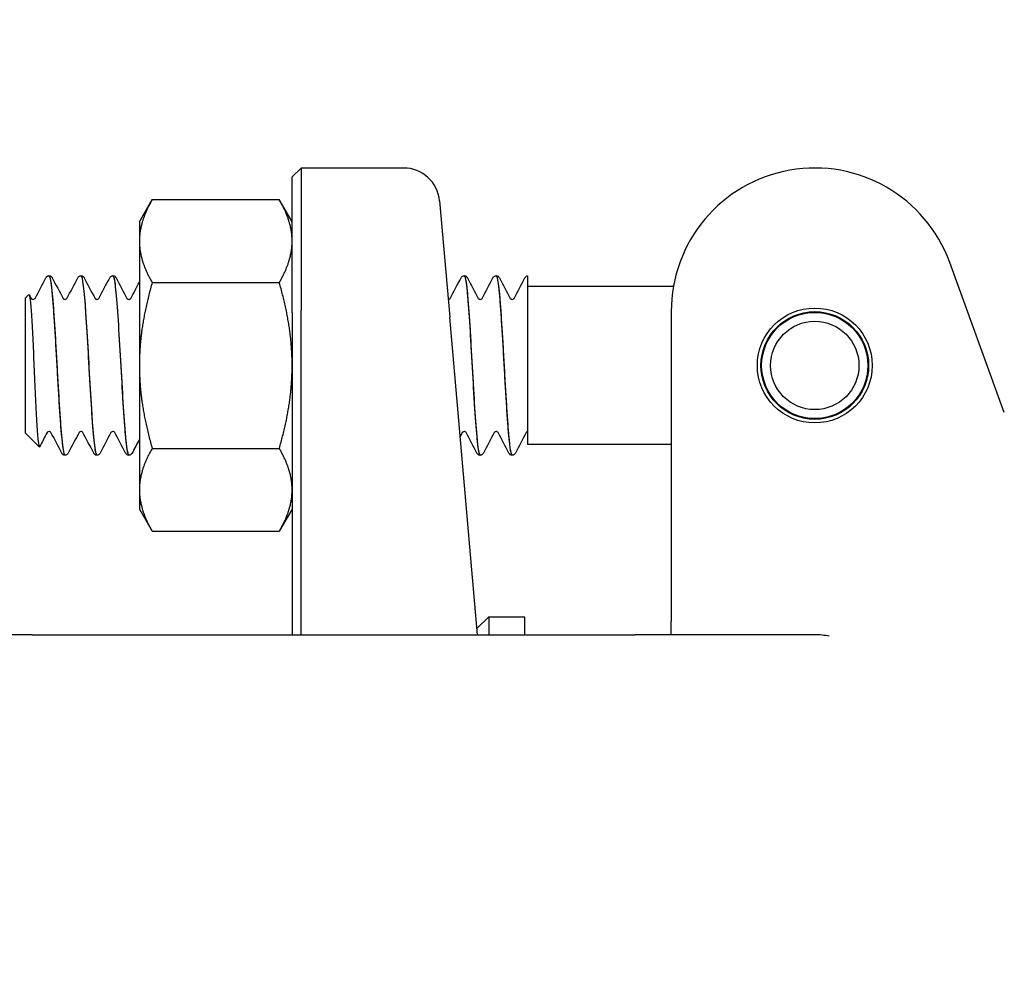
# Model space of a CAD drawing. Header units: inches. Extents: x 24 to 1128, y -69 to 748.
# Tile 344 of 656: x 451.32 to 453.03, y 688.86 to 690.5. Entities that reach past the tile are written whole.
import ezdxf

# ---------------------------------------------------------------- set-up
doc = ezdxf.new("R2010")
doc.units = ezdxf.units.IN
doc.header["$LTSCALE"] = 32
doc.header["$MEASUREMENT"] = 0
doc.layers.add('Dimension (ANSI)', color=7, linetype='Continuous', lineweight=25)
doc.layers.add('Visible (ANSI)', color=7, linetype='Continuous', lineweight=30)
doc.styles.add('Note Text (ANSI)', font='tahoma.ttf')
doc.dimstyles.new('SB Fraction-16 (ANSI)', dxfattribs={"dimscale": 32, "dimtxt": 0.125, "dimasz": 0.098425, "dimexe": 0.125, "dimexo": 0.0625, "dimgap": 0.031496, "dimtad": 0, "dimtih": 1, "dimtoh": 1, "dimdec": 4, "dimrnd": 1e-08, "dimzin": 0, "dimdsep": 46, "dimlunit": 5, "dimtxsty": 'Note Text (ANSI)', "dimcen": 0.09, "dimdle": 0.393701, "dimclrd": 256, "dimclre": 256, "dimclrt": 256, "dimadec": 0, "dimazin": 3, "dimtfac": 0.96, "dimtofl": 0, "dimtmove": 0, "dimatfit": 3, "dimfxl": 1, "dimfrac": 2, "dimtolj": 1, "dimtzin": 12, "dimlwd": -1, "dimlwe": -1, "dimarcsym": 0})

# ---------------------------------------------------------------- blocks, each defined once
blk = doc.blocks.new('*D18')
at = {"layer": 'Defpoints', "color": 0, "transparency": 16777216}
for p in [(468.7806, 692.6685), (316.9743, 544.6685), (468.7806, 544.6685)]:
    blk.add_point(p, dxfattribs=at)
at = {"layer": 'Dimension (ANSI)', "transparency": 16777216}
for p, q in [((466.7806, 692.6685), (312.9743, 692.6685)), ((316.9743, 689.5189), (316.9743, 626.7677)), ((316.9743, 547.8181), (316.9743, 620.5693)), ((466.7806, 544.6685), (312.9743, 544.6685))]:
    blk.add_line(p, q, dxfattribs=at)
for points in [[(316.4494, 689.5189), (317.4993, 689.5189), (316.9743, 692.6685)], [(316.4494, 547.8181), (317.4993, 547.8181), (316.9743, 544.6685)]]:
    blk.add_solid(points, dxfattribs=at)
at = {"layer": 'Dimension (ANSI)', "transparency": 16777216, "insert": (312.8723, 625.7599), "char_height": 4, "attachment_point": 1, "style": 'Note Text (ANSI)'}
blk.add_mtext('\\A1;148', dxfattribs=at)

msp = doc.modelspace()

# ---------------------------------------------------------------- linework, layer by layer
at = {"layer": 'Visible (ANSI)'}
for p, q in [((451.79292, 690.22717), (451.80854, 690.24279)), ((451.80854, 690.24279), (451.80854, 689.99529)), ((451.98722, 690.24279), (451.80854, 690.24279)), ((451.79292, 689.99092), (451.79292, 690.22717)), ((451.52692, 690.14904), (451.54925, 690.18772)), ((451.54925, 690.18772), (451.77059, 690.18772)), ((451.79292, 690.14904), (451.77059, 690.18772)), ((452.04949, 690.18574), (452.0672, 689.98324)), ((451.52692, 690.14904), (451.52692, 690.11555)), ((451.52692, 690.11555), (451.52692, 689.89904)), ((453.03292, 689.81707), (452.93784, 690.0783)), ((451.36994, 690.05529), (451.36936, 690.05529)), ((451.42555, 690.05529), (451.42497, 690.05529)), ((451.48116, 690.05529), (451.48058, 690.05529)), ((452.09289, 690.05529), (452.0923, 690.05529)), ((452.1485, 690.05529), (452.14791, 690.05529)), ((452.20292, 690.05523), (452.20292, 690.03886)), ((451.54925, 690.04338), (451.77059, 690.04338)), ((452.20292, 690.03886), (452.20292, 689.92746)), ((452.45678, 690.03654), (452.20292, 690.03654)), ((451.32792, 690.01631), (451.33424, 690.02263)), ((451.32792, 690.01631), (451.32792, 689.78177)), ((451.79292, 689.99092), (451.79292, 689.43029)), ((451.80854, 689.43029), (451.80854, 689.99529)), ((452.45292, 689.99279), (452.45292, 689.64595)), ((452.11558, 689.43029), (452.0672, 689.98324)), ((452.20292, 689.92746), (452.20292, 689.76154)), ((451.52692, 689.89904), (451.52692, 689.68253)), ((451.32792, 689.78177), (451.35252, 689.75716)), ((451.54925, 689.7547), (451.77059, 689.7547)), ((452.45292, 689.76154), (452.20292, 689.76154)), ((451.39775, 689.74279), (451.39716, 689.74279)), ((451.45336, 689.74279), (451.45278, 689.74279)), ((451.50897, 689.74279), (451.50839, 689.74279)), ((452.12069, 689.74279), (452.12011, 689.74279)), ((452.1763, 689.74279), (452.17572, 689.74279)), ((451.52692, 689.68253), (451.52692, 689.64904)), ((451.52692, 689.64904), (451.54925, 689.61037)), ((451.79292, 689.64904), (451.77059, 689.61037)), ((452.45292, 689.64595), (452.45292, 689.45342)), ((451.54925, 689.61037), (451.77059, 689.61037)), ((452.11465, 689.4409), (452.13529, 689.46154)), ((452.13529, 689.46154), (452.13529, 689.43029)), ((452.13529, 689.46154), (452.19779, 689.46154)), ((452.19779, 689.43029), (452.19779, 689.46154)), ((452.45292, 689.43029), (452.45292, 689.45342)), ((451.34042, 689.43029), (451.02792, 689.43029)), ((451.34042, 689.43029), (452.39042, 689.43029)), ((452.70292, 689.43029), (452.39042, 689.43029))]:
    msp.add_line(p, q, dxfattribs=at)
for radius in [0.1, 0.09375, 0.0925, 0.07688]:
    msp.add_circle((452.70292, 689.89904), radius, dxfattribs=at)
for centre, radius, start, end in [((451.98722, 690.18029), 0.0625, 5, 90), ((452.70292, 689.99279), 0.25, 20, 180), ((452.70292, 689.30529), 0.125, 78.3306, 90)]:
    msp.add_arc(centre, radius, start, end, dxfattribs=at)
for points in [[(451.54925, 690.18772), (451.52692, 690.14904), (451.52692, 690.11555)], [(451.79292, 690.11555), (451.79292, 690.14904), (451.77059, 690.18772)], [(451.52692, 690.11555), (451.52692, 690.08205), (451.54925, 690.04338)], [(451.77059, 690.04338), (451.79292, 690.08205), (451.79292, 690.11555)], [(451.54925, 690.04338), (451.52692, 689.96603), (451.52692, 689.89904)], [(451.79292, 689.89904), (451.79292, 689.96603), (451.77059, 690.04338)], [(451.52692, 689.89904), (451.52692, 689.83205), (451.54925, 689.7547)], [(451.77059, 689.7547), (451.79292, 689.83205), (451.79292, 689.89904)], [(451.54925, 689.7547), (451.52692, 689.71603), (451.52692, 689.68253)], [(451.79292, 689.68253), (451.79292, 689.71603), (451.77059, 689.7547)], [(451.52692, 689.68253), (451.52692, 689.64904), (451.54925, 689.61037)], [(451.77059, 689.61037), (451.79292, 689.64904), (451.79292, 689.68253)]]:
    msp.add_rational_spline(points, [1, 1.0379548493, 1], degree=2, dxfattribs=at)
for points, knots in [([(451.36515, 690.05322), (451.36507, 690.05313), (451.36498, 690.05303), (451.36466, 690.05263), (451.3644, 690.05226), (451.36409, 690.0517)], [-0.025931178, -0.025931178, -0.025931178, -0.025931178, -0.019551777, -0.019551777, 0, 0, 0, 0]), ([(451.36515, 690.05322), (451.36553, 690.05365), (451.36603, 690.05411), (451.36742, 690.05492), (451.36835, 690.05524), (451.36933, 690.05529)], [0, 0, 0, 0, 0.013250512, 0.013250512, 0.027054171, 0.027054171, 0.027054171, 0.027054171]), ([(451.36933, 690.05507), (451.37134, 690.05495), (451.37335, 690.04301), (451.37535, 690.02083), (451.37817, 689.98968), (451.38099, 689.93914), (451.3838, 689.88949), (451.38662, 689.83986), (451.38944, 689.79244), (451.39225, 689.76624), (451.39389, 689.75101), (451.39553, 689.74319), (451.39716, 689.74311)], [4.7095281, 4.7095281, 4.7095281, 4.7095281, 5.3893637, 5.3893637, 5.3893637, 6.3443154, 6.3443154, 6.3443154, 7.2990044, 7.2990044, 7.2990044, 7.8539816, 7.8539816, 7.8539816, 7.8539816]), ([(451.39777, 689.743), (451.39568, 689.74313), (451.3936, 689.75615), (451.39151, 689.78005), (451.38869, 689.81224), (451.38588, 689.86329), (451.38307, 689.91277), (451.38023, 689.9627), (451.37739, 690.00967), (451.37455, 690.0346), (451.37301, 690.04808), (451.37148, 690.05502), (451.36994, 690.05508)], [-14.1400278, -14.1400278, -14.1400278, -14.1400278, -13.4320997, -13.4320997, -13.4320997, -12.4783682, -12.4783682, -12.4783682, -11.5160648, -11.5160648, -11.5160648, -10.9955743, -10.9955743, -10.9955743, -10.9955743]), ([(451.36997, 690.05529), (451.3711, 690.05523), (451.37216, 690.05481), (451.37363, 690.05382), (451.37412, 690.0533), (451.37482, 690.05238), (451.37507, 690.05196), (451.37528, 690.05155)], [0, 0, 0, 0, 0.015967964, 0.015967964, 0.031253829, 0.031253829, 0.045415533, 0.045415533, 0.045415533, 0.045415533]), ([(451.41963, 690.05155), (451.41996, 690.05219), (451.42036, 690.05286), (451.4215, 690.05396), (451.422, 690.05435), (451.42329, 690.055), (451.4241, 690.05525), (451.42495, 690.05529)], [0, 0, 0, 0, 0.022095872, 0.022095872, 0.033561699, 0.033561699, 0.045438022, 0.045438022, 0.045438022, 0.045438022]), ([(451.42495, 690.05523), (451.42531, 690.05528), (451.42567, 690.05494), (451.42603, 690.05417), (451.42884, 690.04825), (451.43165, 690.01728), (451.43447, 689.97364), (451.43728, 689.93002), (451.44009, 689.8749), (451.4429, 689.83032), (451.44572, 689.78574), (451.44853, 689.75288), (451.45134, 689.74485), (451.45182, 689.74348), (451.4523, 689.74284), (451.45278, 689.74289)], [10.9927134, 10.9927134, 10.9927134, 10.9927134, 11.1151899, 11.1151899, 11.1151899, 12.0686082, 12.0686082, 12.0686082, 13.0217811, 13.0217811, 13.0217811, 13.9747115, 13.9747115, 13.9747115, 14.1371669, 14.1371669, 14.1371669, 14.1371669]), ([(451.45338, 689.74304), (451.45249, 689.7429), (451.4516, 689.74509), (451.45072, 689.7497), (451.44791, 689.76427), (451.44511, 689.80267), (451.4423, 689.84964), (451.4395, 689.89653), (451.4367, 689.95073), (451.4339, 689.99075), (451.43112, 690.03054), (451.42834, 690.05522), (451.42555, 690.05529)], [-20.4232131, -20.4232131, -20.4232131, -20.4232131, -20.1217618, -20.1217618, -20.1217618, -19.1712317, -19.1712317, -19.1712317, -18.2223022, -18.2223022, -18.2223022, -17.2787596, -17.2787596, -17.2787596, -17.2787596]), ([(451.42558, 690.05529), (451.42671, 690.05523), (451.42778, 690.05481), (451.42925, 690.05382), (451.42973, 690.0533), (451.43044, 690.05238), (451.43068, 690.05196), (451.4309, 690.05155)], [0, 0, 0, 0, 0.015967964, 0.015967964, 0.031253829, 0.031253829, 0.045415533, 0.045415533, 0.045415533, 0.045415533]), ([(451.47524, 690.05155), (451.47557, 690.05219), (451.47597, 690.05286), (451.47711, 690.05396), (451.47761, 690.05435), (451.4789, 690.055), (451.47971, 690.05525), (451.48056, 690.05529)], [0, 0, 0, 0, 0.022095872, 0.022095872, 0.033561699, 0.033561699, 0.045438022, 0.045438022, 0.045438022, 0.045438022]), ([(451.48056, 690.05496), (451.48206, 690.05501), (451.48355, 690.04858), (451.48505, 690.03576), (451.48786, 690.01177), (451.49067, 689.96602), (451.49348, 689.91677), (451.49629, 689.86753), (451.49909, 689.81608), (451.5019, 689.78292), (451.50406, 689.75738), (451.50622, 689.7432), (451.50839, 689.74295)], [17.2758987, 17.2758987, 17.2758987, 17.2758987, 17.7840647, 17.7840647, 17.7840647, 18.7358252, 18.7358252, 18.7358252, 19.6873602, 19.6873602, 19.6873602, 20.4203522, 20.4203522, 20.4203522, 20.4203522]), ([(451.50899, 689.74284), (451.50652, 689.74295), (451.50405, 689.7618), (451.50158, 689.79413), (451.49874, 689.83134), (451.49589, 689.88543), (451.49305, 689.93434), (451.49021, 689.98312), (451.48738, 690.02541), (451.48454, 690.04405), (451.48342, 690.05145), (451.48229, 690.05505), (451.48116, 690.05498)], [-26.7063984, -26.7063984, -26.7063984, -26.7063984, -25.8688703, -25.8688703, -25.8688703, -24.9048316, -24.9048316, -24.9048316, -23.9435311, -23.9435311, -23.9435311, -23.5619449, -23.5619449, -23.5619449, -23.5619449]), ([(451.48119, 690.05529), (451.48232, 690.05523), (451.48339, 690.05481), (451.48486, 690.05382), (451.48534, 690.0533), (451.48605, 690.05238), (451.48629, 690.05196), (451.48651, 690.05155)], [0, 0, 0, 0, 0.015967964, 0.015967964, 0.031253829, 0.031253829, 0.045415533, 0.045415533, 0.045415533, 0.045415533]), ([(452.08696, 690.05155), (452.08729, 690.05219), (452.08769, 690.05286), (452.08883, 690.05396), (452.08933, 690.05435), (452.09062, 690.055), (452.09143, 690.05525), (452.09228, 690.05529)], [0, 0, 0, 0, 0.022095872, 0.022095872, 0.033561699, 0.033561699, 0.045438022, 0.045438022, 0.045438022, 0.045438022]), ([(452.09228, 690.05518), (452.09277, 690.05526), (452.09327, 690.05461), (452.09376, 690.05318), (452.09658, 690.04502), (452.0994, 690.01184), (452.10222, 689.96699), (452.10504, 689.92223), (452.10786, 689.86704), (452.11067, 689.82353), (452.11348, 689.7801), (452.11629, 689.74945), (452.1191, 689.74381), (452.11944, 689.74313), (452.11977, 689.74281), (452.12011, 689.74285)], [86.3909371, 86.3909371, 86.3909371, 86.3909371, 86.558303, 86.558303, 86.558303, 87.5147256, 87.5147256, 87.5147256, 88.4689986, 88.4689986, 88.4689986, 89.4213086, 89.4213086, 89.4213086, 89.5353906, 89.5353906, 89.5353906, 89.5353906]), ([(452.12072, 689.74299), (452.11997, 689.74287), (452.11922, 689.74439), (452.11848, 689.74766), (452.11567, 689.75994), (452.11286, 689.79655), (452.11004, 689.84285), (452.10723, 689.88913), (452.10442, 689.9439), (452.10161, 689.98527), (452.09881, 690.02662), (452.096, 690.05351), (452.09319, 690.0552), (452.09309, 690.05526), (452.09299, 690.05529), (452.09289, 690.05528)], [-95.8214368, -95.8214368, -95.8214368, -95.8214368, -95.568359, -95.568359, -95.568359, -94.6156683, -94.6156683, -94.6156683, -93.6632144, -93.6632144, -93.6632144, -92.7109946, -92.7109946, -92.7109946, -92.6769833, -92.6769833, -92.6769833, -92.6769833]), ([(452.09291, 690.05529), (452.09405, 690.05523), (452.09511, 690.05481), (452.09658, 690.05382), (452.09706, 690.0533), (452.09777, 690.05238), (452.09802, 690.05196), (452.09823, 690.05155)], [0, 0, 0, 0, 0.015967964, 0.015967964, 0.031253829, 0.031253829, 0.045415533, 0.045415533, 0.045415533, 0.045415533]), ([(452.14257, 690.05155), (452.1429, 690.05219), (452.1433, 690.05286), (452.14444, 690.05396), (452.14494, 690.05435), (452.14623, 690.055), (452.14705, 690.05525), (452.14789, 690.05529)], [0, 0, 0, 0, 0.022095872, 0.022095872, 0.033561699, 0.033561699, 0.045438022, 0.045438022, 0.045438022, 0.045438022]), ([(452.14789, 690.05498), (452.14957, 690.05496), (452.15125, 690.04681), (452.15293, 690.03091), (452.15574, 690.00425), (452.15856, 689.95656), (452.16137, 689.90693), (452.16417, 689.8575), (452.16698, 689.80743), (452.16978, 689.77666), (452.17176, 689.75493), (452.17374, 689.74324), (452.17572, 689.74303)], [92.6741224, 92.6741224, 92.6741224, 92.6741224, 93.2431504, 93.2431504, 93.2431504, 94.1972517, 94.1972517, 94.1972517, 95.1476373, 95.1476373, 95.1476373, 95.8185759, 95.8185759, 95.8185759, 95.8185759]), ([(452.17633, 689.74287), (452.17392, 689.74301), (452.17152, 689.76074), (452.16911, 689.79155), (452.1663, 689.82761), (452.16348, 689.88064), (452.16067, 689.92939), (452.15786, 689.97813), (452.15504, 690.0213), (452.15223, 690.04162), (452.15098, 690.0506), (452.14974, 690.05501), (452.1485, 690.05497)], [-102.1046221, -102.1046221, -102.1046221, -102.1046221, -101.2896371, -101.2896371, -101.2896371, -100.3354652, -100.3354652, -100.3354652, -99.3815473, -99.3815473, -99.3815473, -98.9601686, -98.9601686, -98.9601686, -98.9601686]), ([(452.14852, 690.05529), (452.14966, 690.05523), (452.15072, 690.05481), (452.15219, 690.05382), (452.15267, 690.0533), (452.15338, 690.05238), (452.15363, 690.05196), (452.15384, 690.05155)], [0, 0, 0, 0, 0.015967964, 0.015967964, 0.031253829, 0.031253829, 0.045415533, 0.045415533, 0.045415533, 0.045415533]), ([(452.19818, 690.05155), (452.1985, 690.05215), (452.19887, 690.05278), (452.19989, 690.05382), (452.20032, 690.05418), (452.20144, 690.05484), (452.20215, 690.05511), (452.20292, 690.05523)], [0, 0, 0, 0, 0.020860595, 0.020860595, 0.031618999, 0.031618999, 0.042693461, 0.042693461, 0.042693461, 0.042693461]), ([(451.33424, 690.02263), (451.33438, 690.02277), (451.33451, 690.0228), (451.33542, 690.02234), (451.33617, 690.01873), (451.33768, 690.0055), (451.33843, 689.9959), (451.33995, 689.97179), (451.3407, 689.95745), (451.34221, 689.92577), (451.34296, 689.90871), (451.34447, 689.87406), (451.34522, 689.8568), (451.34674, 689.82438), (451.34749, 689.80956), (451.349, 689.7844), (451.34975, 689.77437), (451.35127, 689.76057), (451.35202, 689.75702), (451.35292, 689.75705), (451.35307, 689.75719), (451.35322, 689.75747)], [-1.8174748, -1.8174748, -1.8174748, -1.8174748, -1.7949096, -1.7949096, -1.6700584, -1.6700584, -1.5430016, -1.5430016, -1.41374, -1.41374, -1.2822742, -1.2822742, -1.1486049, -1.1486049, -1.0127327, -1.0127327, -0.8746582, -0.8746582, -0.7343822, -0.7343822, -0.7065085, -0.7065085, -0.7065085, -0.7065085]), ([(451.33847, 690.01573), (451.33847, 690.01573), (451.33854, 690.01557), (451.3391, 690.01504), (451.33944, 690.01476), (451.34045, 690.01429), (451.34114, 690.0141), (451.34184, 690.0141)], [0.003893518, 0.003893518, 0.003893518, 0.003893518, 0.02135506, 0.02135506, 0.032660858, 0.032660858, 0.044379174, 0.044379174, 0.044379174, 0.044379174]), ([(451.34184, 690.0141), (451.34292, 690.0141), (451.34391, 690.01455), (451.34487, 690.01526), (451.34507, 690.01551), (451.3452, 690.0157), (451.34522, 690.01573), (451.34522, 690.01573)], [0, 0, 0, 0, 0.017919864, 0.017919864, 0.032518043, 0.032518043, 0.040461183, 0.040461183, 0.040461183, 0.040461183]), ([(451.39408, 690.01573), (451.39408, 690.01573), (451.39416, 690.01557), (451.39471, 690.01504), (451.39505, 690.01476), (451.39606, 690.01429), (451.39675, 690.0141), (451.39746, 690.0141)], [0.003893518, 0.003893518, 0.003893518, 0.003893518, 0.02135506, 0.02135506, 0.032660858, 0.032660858, 0.044379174, 0.044379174, 0.044379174, 0.044379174]), ([(451.39746, 690.0141), (451.39853, 690.0141), (451.39953, 690.01455), (451.40048, 690.01526), (451.40068, 690.01551), (451.40081, 690.0157), (451.40083, 690.01573), (451.40083, 690.01573)], [0, 0, 0, 0, 0.017919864, 0.017919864, 0.032518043, 0.032518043, 0.040461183, 0.040461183, 0.040461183, 0.040461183]), ([(451.44969, 690.01573), (451.44969, 690.01573), (451.44977, 690.01557), (451.45032, 690.01504), (451.45066, 690.01476), (451.45167, 690.01429), (451.45237, 690.0141), (451.45307, 690.0141)], [0.003893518, 0.003893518, 0.003893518, 0.003893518, 0.02135506, 0.02135506, 0.032660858, 0.032660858, 0.044379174, 0.044379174, 0.044379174, 0.044379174]), ([(451.45307, 690.0141), (451.45414, 690.0141), (451.45514, 690.01455), (451.4561, 690.01526), (451.45629, 690.01551), (451.45642, 690.0157), (451.45644, 690.01573), (451.45644, 690.01573)], [0, 0, 0, 0, 0.017919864, 0.017919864, 0.032518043, 0.032518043, 0.040461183, 0.040461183, 0.040461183, 0.040461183]), ([(451.5053, 690.01573), (451.5053, 690.01573), (451.50538, 690.01557), (451.50593, 690.01504), (451.50627, 690.01476), (451.50728, 690.01429), (451.50798, 690.0141), (451.50868, 690.0141)], [0.003893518, 0.003893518, 0.003893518, 0.003893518, 0.02135506, 0.02135506, 0.032660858, 0.032660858, 0.044379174, 0.044379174, 0.044379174, 0.044379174]), ([(451.50868, 690.0141), (451.50975, 690.0141), (451.51075, 690.01455), (451.51171, 690.01526), (451.5119, 690.01551), (451.51203, 690.0157), (451.51205, 690.01573), (451.51205, 690.01573)], [0, 0, 0, 0, 0.017919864, 0.017919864, 0.032518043, 0.032518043, 0.040461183, 0.040461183, 0.040461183, 0.040461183]), ([(452.06479, 690.0141), (452.06586, 690.0141), (452.06686, 690.01455), (452.06782, 690.01526), (452.06801, 690.01551), (452.06815, 690.0157), (452.06816, 690.01573), (452.06816, 690.01573)], [0, 0, 0, 0, 0.017919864, 0.017919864, 0.032518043, 0.032518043, 0.040461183, 0.040461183, 0.040461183, 0.040461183]), ([(452.11703, 690.01573), (452.11703, 690.01573), (452.1171, 690.01557), (452.11765, 690.01504), (452.11799, 690.01476), (452.11901, 690.01429), (452.1197, 690.0141), (452.1204, 690.0141)], [0.003893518, 0.003893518, 0.003893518, 0.003893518, 0.02135506, 0.02135506, 0.032660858, 0.032660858, 0.044379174, 0.044379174, 0.044379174, 0.044379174]), ([(452.1204, 690.0141), (452.12147, 690.0141), (452.12247, 690.01455), (452.12343, 690.01526), (452.12362, 690.01551), (452.12376, 690.0157), (452.12377, 690.01573), (452.12377, 690.01573)], [0, 0, 0, 0, 0.017919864, 0.017919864, 0.032518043, 0.032518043, 0.040461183, 0.040461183, 0.040461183, 0.040461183]), ([(452.17264, 690.01573), (452.17264, 690.01573), (452.17271, 690.01557), (452.17326, 690.01504), (452.17361, 690.01476), (452.17462, 690.01429), (452.17531, 690.0141), (452.17601, 690.0141)], [0.003893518, 0.003893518, 0.003893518, 0.003893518, 0.02135506, 0.02135506, 0.032660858, 0.032660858, 0.044379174, 0.044379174, 0.044379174, 0.044379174]), ([(452.17601, 690.0141), (452.17708, 690.0141), (452.17808, 690.01455), (452.17904, 690.01526), (452.17923, 690.01551), (452.17937, 690.0157), (452.17939, 690.01573), (452.17939, 690.01573)], [0, 0, 0, 0, 0.017919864, 0.017919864, 0.032518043, 0.032518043, 0.040461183, 0.040461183, 0.040461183, 0.040461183]), ([(451.36965, 689.78398), (451.36858, 689.78398), (451.36758, 689.78353), (451.36662, 689.78283), (451.36643, 689.78257), (451.36629, 689.78238), (451.36628, 689.78235), (451.36628, 689.78235)], [0, 0, 0, 0, 0.017919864, 0.017919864, 0.032518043, 0.032518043, 0.040461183, 0.040461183, 0.040461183, 0.040461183]), ([(451.37302, 689.78235), (451.37302, 689.78235), (451.37295, 689.78252), (451.3724, 689.78304), (451.37206, 689.78332), (451.37104, 689.78379), (451.37035, 689.78398), (451.36965, 689.78398)], [0.003893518, 0.003893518, 0.003893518, 0.003893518, 0.02135506, 0.02135506, 0.032660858, 0.032660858, 0.044379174, 0.044379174, 0.044379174, 0.044379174]), ([(451.42526, 689.78398), (451.42419, 689.78398), (451.42319, 689.78353), (451.42223, 689.78283), (451.42204, 689.78257), (451.42191, 689.78238), (451.42189, 689.78235), (451.42189, 689.78235)], [0, 0, 0, 0, 0.017919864, 0.017919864, 0.032518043, 0.032518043, 0.040461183, 0.040461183, 0.040461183, 0.040461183]), ([(451.42864, 689.78235), (451.42864, 689.78235), (451.42856, 689.78252), (451.42801, 689.78304), (451.42767, 689.78332), (451.42666, 689.78379), (451.42596, 689.78398), (451.42526, 689.78398)], [0.003893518, 0.003893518, 0.003893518, 0.003893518, 0.02135506, 0.02135506, 0.032660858, 0.032660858, 0.044379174, 0.044379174, 0.044379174, 0.044379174]), ([(451.48087, 689.78398), (451.4798, 689.78398), (451.4788, 689.78353), (451.47784, 689.78283), (451.47765, 689.78257), (451.47752, 689.78238), (451.4775, 689.78235), (451.4775, 689.78235)], [0, 0, 0, 0, 0.017919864, 0.017919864, 0.032518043, 0.032518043, 0.040461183, 0.040461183, 0.040461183, 0.040461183]), ([(451.48425, 689.78235), (451.48425, 689.78235), (451.48417, 689.78252), (451.48362, 689.78304), (451.48328, 689.78332), (451.48227, 689.78379), (451.48157, 689.78398), (451.48087, 689.78398)], [0.003893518, 0.003893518, 0.003893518, 0.003893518, 0.02135506, 0.02135506, 0.032660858, 0.032660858, 0.044379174, 0.044379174, 0.044379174, 0.044379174]), ([(452.09259, 689.78398), (452.09152, 689.78398), (452.09053, 689.78353), (452.08957, 689.78283), (452.08937, 689.78257), (452.08924, 689.78238), (452.08922, 689.78235), (452.08922, 689.78235)], [0, 0, 0, 0, 0.017919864, 0.017919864, 0.032518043, 0.032518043, 0.040461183, 0.040461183, 0.040461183, 0.040461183]), ([(452.09597, 689.78235), (452.09597, 689.78235), (452.0959, 689.78252), (452.09534, 689.78304), (452.095, 689.78332), (452.09399, 689.78379), (452.0933, 689.78398), (452.09259, 689.78398)], [0.003893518, 0.003893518, 0.003893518, 0.003893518, 0.02135506, 0.02135506, 0.032660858, 0.032660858, 0.044379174, 0.044379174, 0.044379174, 0.044379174]), ([(452.14821, 689.78398), (452.14713, 689.78398), (452.14614, 689.78353), (452.14518, 689.78283), (452.14499, 689.78257), (452.14485, 689.78238), (452.14483, 689.78235), (452.14483, 689.78235)], [0, 0, 0, 0, 0.017919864, 0.017919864, 0.032518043, 0.032518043, 0.040461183, 0.040461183, 0.040461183, 0.040461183]), ([(452.15158, 689.78235), (452.15158, 689.78235), (452.15151, 689.78252), (452.15095, 689.78304), (452.15061, 689.78332), (452.1496, 689.78379), (452.14891, 689.78398), (452.14821, 689.78398)], [0.003893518, 0.003893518, 0.003893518, 0.003893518, 0.02135506, 0.02135506, 0.032660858, 0.032660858, 0.044379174, 0.044379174, 0.044379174, 0.044379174]), ([(452.20292, 689.78389), (452.20194, 689.78369), (452.20123, 689.78319), (452.20057, 689.78257), (452.20047, 689.7824), (452.20045, 689.78236), (452.20044, 689.78235), (452.20044, 689.78235)], [0, 0, 0, 0, 0.017397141, 0.017397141, 0.033013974, 0.033013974, 0.035372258, 0.035372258, 0.035372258, 0.035372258]), ([(451.39714, 689.74279), (451.39601, 689.74285), (451.39494, 689.74327), (451.39347, 689.74426), (451.39299, 689.74478), (451.39228, 689.7457), (451.39203, 689.74612), (451.39182, 689.74653)], [0, 0, 0, 0, 0.015967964, 0.015967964, 0.031253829, 0.031253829, 0.045415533, 0.045415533, 0.045415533, 0.045415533]), ([(451.40309, 689.74653), (451.40276, 689.74589), (451.40236, 689.74522), (451.40122, 689.74412), (451.40072, 689.74373), (451.39943, 689.74308), (451.39862, 689.74283), (451.39777, 689.74279)], [0, 0, 0, 0, 0.022095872, 0.022095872, 0.033561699, 0.033561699, 0.045438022, 0.045438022, 0.045438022, 0.045438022]), ([(451.45275, 689.74279), (451.45162, 689.74285), (451.45055, 689.74327), (451.44908, 689.74426), (451.4486, 689.74478), (451.44789, 689.7457), (451.44765, 689.74612), (451.44743, 689.74653)], [0, 0, 0, 0, 0.015967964, 0.015967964, 0.031253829, 0.031253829, 0.045415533, 0.045415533, 0.045415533, 0.045415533]), ([(451.4587, 689.74653), (451.45837, 689.74589), (451.45797, 689.74522), (451.45683, 689.74412), (451.45633, 689.74373), (451.45504, 689.74308), (451.45423, 689.74283), (451.45338, 689.74279)], [0, 0, 0, 0, 0.022095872, 0.022095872, 0.033561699, 0.033561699, 0.045438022, 0.045438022, 0.045438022, 0.045438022]), ([(451.50836, 689.74279), (451.50723, 689.74285), (451.50616, 689.74327), (451.50469, 689.74426), (451.50421, 689.74478), (451.5035, 689.7457), (451.50326, 689.74612), (451.50304, 689.74653)], [0, 0, 0, 0, 0.015967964, 0.015967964, 0.031253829, 0.031253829, 0.045415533, 0.045415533, 0.045415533, 0.045415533]), ([(451.51431, 689.74653), (451.51398, 689.74589), (451.51358, 689.74522), (451.51244, 689.74412), (451.51194, 689.74373), (451.51065, 689.74308), (451.50984, 689.74283), (451.50899, 689.74279)], [0, 0, 0, 0, 0.022095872, 0.022095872, 0.033561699, 0.033561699, 0.045438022, 0.045438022, 0.045438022, 0.045438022]), ([(452.12008, 689.74279), (452.11895, 689.74285), (452.11789, 689.74327), (452.11642, 689.74426), (452.11593, 689.74478), (452.11523, 689.7457), (452.11498, 689.74612), (452.11477, 689.74653)], [0, 0, 0, 0, 0.015967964, 0.015967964, 0.031253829, 0.031253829, 0.045415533, 0.045415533, 0.045415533, 0.045415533]), ([(452.12603, 689.74653), (452.1257, 689.74589), (452.1253, 689.74522), (452.12416, 689.74412), (452.12367, 689.74373), (452.12238, 689.74308), (452.12156, 689.74283), (452.12072, 689.74279)], [0, 0, 0, 0, 0.022095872, 0.022095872, 0.033561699, 0.033561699, 0.045438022, 0.045438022, 0.045438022, 0.045438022]), ([(452.1757, 689.74279), (452.17456, 689.74285), (452.1735, 689.74327), (452.17203, 689.74426), (452.17154, 689.74478), (452.17084, 689.7457), (452.17059, 689.74612), (452.17038, 689.74653)], [0, 0, 0, 0, 0.015967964, 0.015967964, 0.031253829, 0.031253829, 0.045415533, 0.045415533, 0.045415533, 0.045415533]), ([(452.18165, 689.74653), (452.18131, 689.74589), (452.18091, 689.74522), (452.17977, 689.74412), (452.17928, 689.74373), (452.17799, 689.74308), (452.17717, 689.74283), (452.17633, 689.74279)], [0, 0, 0, 0, 0.022095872, 0.022095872, 0.033561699, 0.033561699, 0.045438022, 0.045438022, 0.045438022, 0.045438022])]:
    msp.add_open_spline(points, degree=3, knots=knots, dxfattribs=at)
for points in [[(451.34521, 690.01571), (451.35146, 690.02759), (451.3577, 690.03949), (451.36393, 690.05139)], [(451.36409, 690.0517), (451.36404, 690.0516), (451.36398, 690.05149), (451.36393, 690.05139)], [(451.37528, 690.05155), (451.38155, 690.0396), (451.38781, 690.02765), (451.39409, 690.01571)], [(451.40082, 690.01571), (451.4071, 690.02765), (451.41337, 690.0396), (451.41963, 690.05155)], [(451.4309, 690.05155), (451.43716, 690.0396), (451.44342, 690.02765), (451.44971, 690.01571)], [(451.45643, 690.01571), (451.46271, 690.02765), (451.46898, 690.0396), (451.47524, 690.05155)], [(451.48651, 690.05155), (451.49277, 690.0396), (451.49903, 690.02765), (451.50532, 690.01571)], [(451.51204, 690.01571), (451.51701, 690.02515), (451.52197, 690.0346), (451.52692, 690.04405)], [(452.06815, 690.01571), (452.07443, 690.02765), (452.0807, 690.0396), (452.08696, 690.05155)], [(452.09823, 690.05155), (452.10449, 690.0396), (452.11076, 690.02765), (452.11704, 690.01571)], [(452.12376, 690.01571), (452.13004, 690.02765), (452.13631, 690.0396), (452.14257, 690.05155)], [(452.15384, 690.05155), (452.1601, 690.0396), (452.16637, 690.02765), (452.17265, 690.01571)], [(452.17937, 690.01571), (452.18565, 690.02765), (452.19192, 690.0396), (452.19818, 690.05155)], [(451.33503, 690.02228), (451.33618, 690.02009), (451.33733, 690.0179), (451.33848, 690.01571)], [(452.0645, 690.01411), (452.0646, 690.01411), (452.06469, 690.0141), (452.06479, 690.0141)], [(451.36629, 689.78237), (451.36192, 689.77408), (451.35757, 689.76578), (451.35322, 689.75747)], [(451.39182, 689.74653), (451.38556, 689.75848), (451.37929, 689.77043), (451.37301, 689.78237)], [(451.4219, 689.78237), (451.41562, 689.77043), (451.40935, 689.75848), (451.40309, 689.74653)], [(451.44743, 689.74653), (451.44117, 689.75848), (451.4349, 689.77043), (451.42862, 689.78237)], [(451.47751, 689.78237), (451.47123, 689.77043), (451.46496, 689.75848), (451.4587, 689.74653)], [(451.50304, 689.74653), (451.49678, 689.75848), (451.49052, 689.77043), (451.48423, 689.78237)], [(452.08923, 689.78237), (452.08796, 689.77995), (452.08668, 689.77753), (452.08541, 689.7751)], [(452.11477, 689.74653), (452.10851, 689.75848), (452.10224, 689.77043), (452.09596, 689.78237)], [(452.14484, 689.78237), (452.13856, 689.77043), (452.1323, 689.75848), (452.12603, 689.74653)], [(452.17038, 689.74653), (452.16412, 689.75848), (452.15785, 689.77043), (452.15157, 689.78237)], [(452.20046, 689.78237), (452.19417, 689.77043), (452.18791, 689.75848), (452.18165, 689.74653)], [(451.52692, 689.77057), (451.52271, 689.76256), (451.51851, 689.75454), (451.51431, 689.74653)]]:
    msp.add_open_spline(points, degree=3, dxfattribs=at)

# ---------------------------------------------------------------- dimensions: what is measured, and where the dimension line sits
at = {"layer": 'Dimension (ANSI)'}
dim = msp.add_linear_dim(base=(316.97435, 544.66853), p1=(468.78063, 692.66853), p2=(468.78063, 544.66853), angle=90, dimstyle='SB Fraction-16 (ANSI)', override={"dimgap": 0.031496, "dimdec": 4, "dimtol": 0, "dimlim": 0, "dimtp": 0, "dimtm": 0, "dimtdec": 2, "dimatfit": 1}, dxfattribs=at)
dim.commit()
dim.dimension.update_dxf_attribs({"geometry": '*D18', "text_midpoint": (316.97435, 623.66853), "dimtype": 160})

doc.saveas('drawing.dxf')
